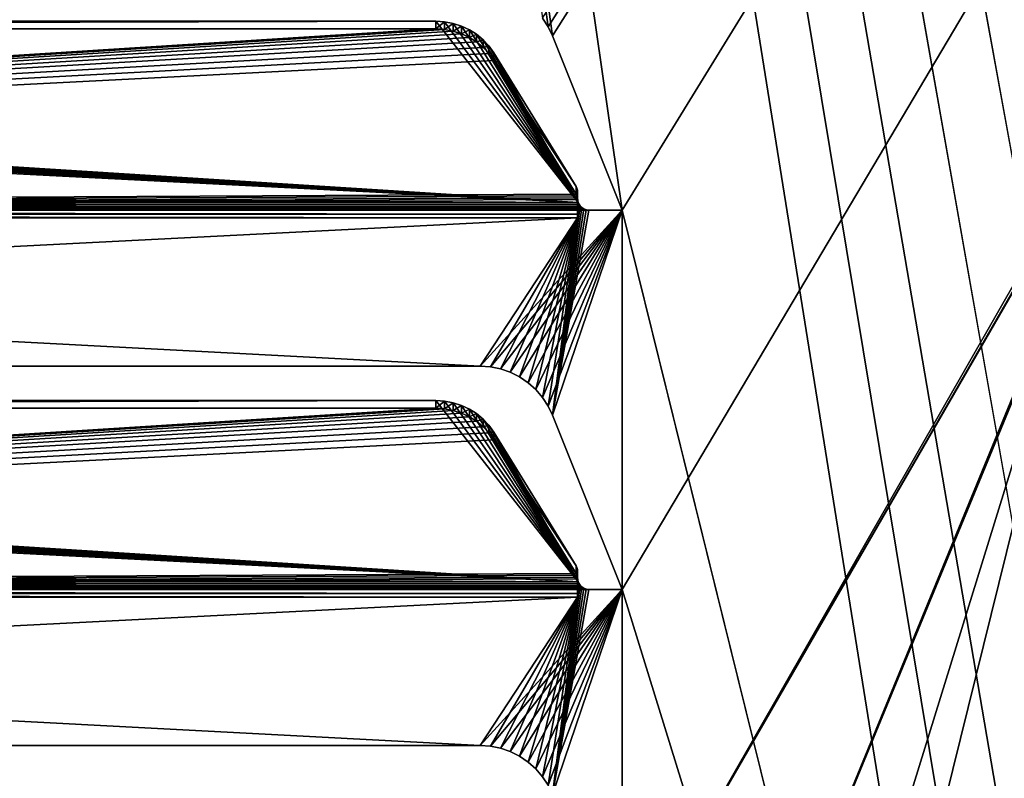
# Model space of a CAD drawing. Extents: x -547 to 547, y 0 to 578.
# Tile 261 of 472: x 43 to 87, y 72 to 106. Entities that reach past the tile are written whole.
import ezdxf

# ---------------------------------------------------------------- set-up
doc = ezdxf.new("R2010")
doc.units = 0
doc.header["$LTSCALE"] = 65.185185
for name, color, linetype in [('3', 7, 'CONTINUOUS'), ('332', 7, 'CONTINUOUS'), ('339', 7, 'CONTINUOUS'), ('476', 7, 'CONTINUOUS'), ('477', 7, 'CONTINUOUS'), ('514', 7, 'CONTINUOUS'), ('515', 7, 'CONTINUOUS'), ('516', 7, 'CONTINUOUS'), ('519', 7, 'CONTINUOUS'), ('521', 7, 'CONTINUOUS'), ('522', 7, 'CONTINUOUS'), ('523', 7, 'CONTINUOUS'), ('524', 7, 'CONTINUOUS'), ('525', 7, 'CONTINUOUS'), ('526', 7, 'CONTINUOUS'), ('553', 7, 'CONTINUOUS'), ('554', 7, 'CONTINUOUS'), ('558', 7, 'CONTINUOUS'), ('560', 7, 'CONTINUOUS'), ('561', 7, 'CONTINUOUS'), ('562', 7, 'CONTINUOUS'), ('563', 7, 'CONTINUOUS'), ('564', 7, 'CONTINUOUS'), ('565', 7, 'CONTINUOUS'), ('627', 7, 'CONTINUOUS'), ('629', 7, 'CONTINUOUS'), ('639', 7, 'CONTINUOUS'), ('641', 7, 'CONTINUOUS'), ('699', 7, 'CONTINUOUS'), ('700', 7, 'CONTINUOUS'), ('711', 7, 'CONTINUOUS'), ('712', 7, 'CONTINUOUS'), ('9', 7, 'CONTINUOUS')]:
    doc.layers.add(name, color=color, linetype=linetype)

msp = doc.modelspace()

# ---------------------------------------------------------------- linework, layer by layer
at = {"layer": '3', "color": 7, "linetype": 'CONTINUOUS'}
for points in [[(528.7, 1.5, -68), (-528.7, 1.5, -68), (528.7, 576.5, -68), (528.7, 1.5, -68)], [(528.7, 576.5, -68), (-528.7, 1.5, -68), (-528.7, 576.5, -68), (528.7, 576.5, -68)]]:
    msp.add_3dface(points, dxfattribs=at)
at = {"layer": '332', "color": 7, "linetype": 'CONTINUOUS'}
for points in [[(90.5, 12, 68), (90.5, 29, 68), (0, 576.5, 68), (90.5, 12, 68)], [(69.5, 97, 68), (90.5, 12, 68), (0, 576.5, 68), (69.5, 97, 68)], [(90.5, 29, 68), (90.5, 46, 68), (0, 576.5, 68), (90.5, 29, 68)], [(90.5, 46, 68), (90.5, 63, 68), (0, 576.5, 68), (90.5, 46, 68)], [(90.5, 63, 68), (90.5, 80, 68), (0, 576.5, 68), (90.5, 63, 68)], [(90.5, 80, 68), (90.5, 97, 68), (0, 576.5, 68), (90.5, 80, 68)], [(225.927, 105.604, 68), (226.18, 105.217, 68), (0, 576.5, 68), (225.927, 105.604, 68)], [(0, 576.5, 68), (226.18, 105.217, 68), (525, 1.5, 68), (0, 576.5, 68)], [(93.82, 105.217, 68), (94.073, 105.604, 68), (0, 576.5, 68), (93.82, 105.217, 68)], [(93.62, 104.8, 68), (93.82, 105.217, 68), (0, 576.5, 68), (93.62, 104.8, 68)], [(90.5, 97, 68), (93.62, 104.8, 68), (0, 576.5, 68), (90.5, 97, 68)], [(66.38, 104.8, 68), (69.5, 97, 68), (0, 576.5, 68), (66.38, 104.8, 68)], [(66.18, 105.217, 68), (66.38, 104.8, 68), (0, 576.5, 68), (66.18, 105.217, 68)], [(65.927, 105.604, 68), (66.18, 105.217, 68), (0, 576.5, 68), (65.927, 105.604, 68)], [(525, 576.5, 68), (0, 576.5, 68), (525, 1.5, 68), (525, 576.5, 68)], [(-63.13, 90, 68), (63.13, 90, 68), (-69.5, 97, 68), (-63.13, 90, 68)], [(63.13, 90, 68), (69.5, 97, 68), (-69.5, 97, 68), (63.13, 90, 68)], [(63.13, 90, 68), (63.592, 89.969, 68), (69.5, 97, 68), (63.13, 90, 68)], [(63.592, 89.969, 68), (64.045, 89.878, 68), (69.5, 97, 68), (63.592, 89.969, 68)], [(64.045, 89.878, 68), (64.483, 89.728, 68), (69.5, 97, 68), (64.045, 89.878, 68)], [(64.483, 89.728, 68), (64.897, 89.522, 68), (69.5, 97, 68), (64.483, 89.728, 68)], [(64.897, 89.522, 68), (65.28, 89.262, 68), (69.5, 97, 68), (64.897, 89.522, 68)], [(65.28, 89.262, 68), (65.625, 88.955, 68), (69.5, 97, 68), (65.28, 89.262, 68)], [(65.625, 88.955, 68), (65.927, 88.604, 68), (69.5, 97, 68), (65.625, 88.955, 68)], [(65.927, 88.604, 68), (66.18, 88.217, 68), (69.5, 97, 68), (65.927, 88.604, 68)], [(66.18, 88.217, 68), (66.38, 87.8, 68), (69.5, 97, 68), (66.18, 88.217, 68)], [(66.38, 87.8, 68), (69.5, 80, 68), (69.5, 97, 68), (66.38, 87.8, 68)], [(69.5, 80, 68), (90.5, 12, 68), (69.5, 97, 68), (69.5, 80, 68)], [(-63.13, 73, 68), (63.13, 73, 68), (-69.5, 80, 68), (-63.13, 73, 68)], [(63.13, 73, 68), (69.5, 80, 68), (-69.5, 80, 68), (63.13, 73, 68)], [(63.13, 73, 68), (63.592, 72.969, 68), (69.5, 80, 68), (63.13, 73, 68)], [(63.592, 72.969, 68), (64.045, 72.878, 68), (69.5, 80, 68), (63.592, 72.969, 68)], [(64.045, 72.878, 68), (64.483, 72.728, 68), (69.5, 80, 68), (64.045, 72.878, 68)], [(64.483, 72.728, 68), (64.897, 72.522, 68), (69.5, 80, 68), (64.483, 72.728, 68)], [(64.897, 72.522, 68), (65.28, 72.262, 68), (69.5, 80, 68), (64.897, 72.522, 68)], [(65.28, 72.262, 68), (65.625, 71.955, 68), (69.5, 80, 68), (65.28, 72.262, 68)], [(65.625, 71.955, 68), (65.927, 71.604, 68), (69.5, 80, 68), (65.625, 71.955, 68)], [(65.927, 71.604, 68), (66.18, 71.217, 68), (69.5, 80, 68), (65.927, 71.604, 68)], [(66.18, 71.217, 68), (66.38, 70.8, 68), (69.5, 80, 68), (66.18, 71.217, 68)], [(66.38, 70.8, 68), (69.5, 63, 68), (69.5, 80, 68), (66.38, 70.8, 68)], [(69.5, 63, 68), (90.5, 12, 68), (69.5, 80, 68), (69.5, 63, 68)]]:
    msp.add_3dface(points, dxfattribs=at)
at = {"layer": '339', "color": 3, "linetype": 'CONTINUOUS'}
for points in [[(-94.073, 105.604, 67), (349, 551.5, 67), (-93.82, 105.217, 67), (-94.073, 105.604, 67)], [(-93.82, 105.217, 67), (349, 551.5, 67), (-93.62, 104.8, 67), (-93.82, 105.217, 67)], [(-93.62, 104.8, 67), (349, 551.5, 67), (-90.5, 97, 67), (-93.62, 104.8, 67)], [(-90.5, 80, 67), (349, 551.5, 67), (-65.625, 105.955, 67), (-90.5, 80, 67)], [(349, 551.5, 67), (-90.5, 80, 67), (-90.5, 97, 67), (349, 551.5, 67)], [(65.927, 105.604, 67), (349, 551.5, 67), (66.18, 105.217, 67), (65.927, 105.604, 67)], [(66.18, 105.217, 67), (349, 551.5, 67), (66.38, 104.8, 67), (66.18, 105.217, 67)], [(66.38, 104.8, 67), (349, 551.5, 67), (69.5, 97, 67), (66.38, 104.8, 67)], [(349, 551.5, 67), (69.5, 63, 67), (69.5, 80, 67), (349, 551.5, 67)], [(69.5, 63, 67), (349, 551.5, 67), (93.82, 105.217, 67), (69.5, 63, 67)], [(349, 551.5, 67), (69.5, 80, 67), (69.5, 97, 67), (349, 551.5, 67)], [(93.62, 104.8, 67), (69.5, 63, 67), (93.82, 105.217, 67), (93.62, 104.8, 67)], [(69.5, 46, 67), (69.5, 63, 67), (93.62, 104.8, 67), (69.5, 46, 67)], [(90.5, 97, 67), (69.5, 46, 67), (93.62, 104.8, 67), (90.5, 97, 67)], [(67.5, 97.5, 67), (67.513, 97.389, 67), (67.5, 96.647, 67), (67.5, 97.5, 67)], [(67.688, 97.109, 67), (66.38, 87.8, 67), (67.609, 97.188, 67), (67.688, 97.109, 67)], [(67.609, 97.188, 67), (66.38, 87.8, 67), (67.5, 96.647, 67), (67.609, 97.188, 67)], [(67.783, 97.05, 67), (66.38, 87.8, 67), (67.688, 97.109, 67), (67.783, 97.05, 67)], [(67.889, 97.013, 67), (66.38, 87.8, 67), (67.783, 97.05, 67), (67.889, 97.013, 67)], [(67.513, 97.389, 67), (67.55, 97.283, 67), (67.5, 96.647, 67), (67.513, 97.389, 67)], [(67.55, 97.283, 67), (67.609, 97.188, 67), (67.5, 96.647, 67), (67.55, 97.283, 67)], [(-63.13, 90, 67), (-67.5, 96.647, 67), (67.5, 96.647, 67), (-63.13, 90, 67)], [(63.13, 90, 67), (-63.13, 90, 67), (67.5, 96.647, 67), (63.13, 90, 67)], [(63.592, 89.969, 67), (63.13, 90, 67), (67.5, 96.647, 67), (63.592, 89.969, 67)], [(64.045, 89.878, 67), (63.592, 89.969, 67), (67.5, 96.647, 67), (64.045, 89.878, 67)], [(64.483, 89.728, 67), (64.045, 89.878, 67), (67.5, 96.647, 67), (64.483, 89.728, 67)], [(64.897, 89.522, 67), (64.483, 89.728, 67), (67.5, 96.647, 67), (64.897, 89.522, 67)], [(65.28, 89.262, 67), (64.897, 89.522, 67), (67.5, 96.647, 67), (65.28, 89.262, 67)], [(65.625, 88.955, 67), (65.28, 89.262, 67), (67.5, 96.647, 67), (65.625, 88.955, 67)], [(65.927, 88.604, 67), (65.625, 88.955, 67), (67.5, 96.647, 67), (65.927, 88.604, 67)], [(66.18, 88.217, 67), (65.927, 88.604, 67), (67.5, 96.647, 67), (66.18, 88.217, 67)], [(66.38, 87.8, 67), (66.18, 88.217, 67), (67.5, 96.647, 67), (66.38, 87.8, 67)], [(68, 97, 67), (66.38, 87.8, 67), (67.889, 97.013, 67), (68, 97, 67)], [(69.5, 80, 67), (66.38, 87.8, 67), (69.5, 97, 67), (69.5, 80, 67)], [(69.5, 97, 67), (66.38, 87.8, 67), (68, 97, 67), (69.5, 97, 67)], [(69.5, 12, 67), (69.5, 29, 67), (90.5, 97, 67), (69.5, 12, 67)], [(90.5, 80, 67), (69.5, 12, 67), (90.5, 97, 67), (90.5, 80, 67)], [(69.5, 29, 67), (69.5, 46, 67), (90.5, 97, 67), (69.5, 29, 67)], [(67.5, 80.5, 67), (67.513, 80.389, 67), (67.5, 79.647, 67), (67.5, 80.5, 67)], [(67.513, 80.389, 67), (67.55, 80.283, 67), (67.5, 79.647, 67), (67.513, 80.389, 67)], [(67.55, 80.283, 67), (67.609, 80.188, 67), (67.5, 79.647, 67), (67.55, 80.283, 67)], [(67.688, 80.109, 67), (66.38, 70.8, 67), (67.609, 80.188, 67), (67.688, 80.109, 67)], [(67.609, 80.188, 67), (66.38, 70.8, 67), (67.5, 79.647, 67), (67.609, 80.188, 67)], [(67.783, 80.05, 67), (66.38, 70.8, 67), (67.688, 80.109, 67), (67.783, 80.05, 67)], [(67.889, 80.013, 67), (66.38, 70.8, 67), (67.783, 80.05, 67), (67.889, 80.013, 67)], [(68, 80, 67), (66.38, 70.8, 67), (67.889, 80.013, 67), (68, 80, 67)], [(69.5, 63, 67), (66.38, 70.8, 67), (69.5, 80, 67), (69.5, 63, 67)], [(69.5, 80, 67), (66.38, 70.8, 67), (68, 80, 67), (69.5, 80, 67)], [(90.5, 63, 67), (69.5, 12, 67), (90.5, 80, 67), (90.5, 63, 67)], [(-63.13, 73, 67), (-67.5, 79.647, 67), (67.5, 79.647, 67), (-63.13, 73, 67)], [(63.13, 73, 67), (-63.13, 73, 67), (67.5, 79.647, 67), (63.13, 73, 67)], [(63.592, 72.969, 67), (63.13, 73, 67), (67.5, 79.647, 67), (63.592, 72.969, 67)], [(64.045, 72.878, 67), (63.592, 72.969, 67), (67.5, 79.647, 67), (64.045, 72.878, 67)], [(64.483, 72.728, 67), (64.045, 72.878, 67), (67.5, 79.647, 67), (64.483, 72.728, 67)], [(64.897, 72.522, 67), (64.483, 72.728, 67), (67.5, 79.647, 67), (64.897, 72.522, 67)], [(65.28, 72.262, 67), (64.897, 72.522, 67), (67.5, 79.647, 67), (65.28, 72.262, 67)], [(65.625, 71.955, 67), (65.28, 72.262, 67), (67.5, 79.647, 67), (65.625, 71.955, 67)], [(65.927, 71.604, 67), (65.625, 71.955, 67), (67.5, 79.647, 67), (65.927, 71.604, 67)], [(66.18, 71.217, 67), (65.927, 71.604, 67), (67.5, 79.647, 67), (66.18, 71.217, 67)], [(66.38, 70.8, 67), (66.18, 71.217, 67), (67.5, 79.647, 67), (66.38, 70.8, 67)]]:
    msp.add_3dface(points, dxfattribs=at)
at = {"layer": '476', "color": 7, "linetype": 'CONTINUOUS'}
for points in [[(63.592, 72.969, 68), (63.13, 73, 68), (63.592, 72.969, 67), (63.592, 72.969, 68)], [(63.592, 72.969, 67), (63.13, 73, 68), (63.13, 73, 67.5), (63.592, 72.969, 67)], [(63.13, 73, 67), (63.592, 72.969, 67), (63.13, 73, 67.5), (63.13, 73, 67)], [(64.045, 72.878, 68), (63.592, 72.969, 68), (64.045, 72.878, 67), (64.045, 72.878, 68)], [(63.592, 72.969, 68), (63.592, 72.969, 67), (64.045, 72.878, 67), (63.592, 72.969, 68)], [(64.483, 72.728, 68), (64.045, 72.878, 68), (64.483, 72.728, 67), (64.483, 72.728, 68)], [(64.045, 72.878, 68), (64.045, 72.878, 67), (64.483, 72.728, 67), (64.045, 72.878, 68)], [(64.897, 72.522, 68), (64.483, 72.728, 68), (64.897, 72.522, 67), (64.897, 72.522, 68)], [(64.483, 72.728, 68), (64.483, 72.728, 67), (64.897, 72.522, 67), (64.483, 72.728, 68)], [(65.28, 72.262, 68), (64.897, 72.522, 68), (65.28, 72.262, 67), (65.28, 72.262, 68)], [(64.897, 72.522, 68), (64.897, 72.522, 67), (65.28, 72.262, 67), (64.897, 72.522, 68)], [(65.625, 71.955, 68), (65.28, 72.262, 68), (65.625, 71.955, 67), (65.625, 71.955, 68)], [(65.28, 72.262, 68), (65.28, 72.262, 67), (65.625, 71.955, 67), (65.28, 72.262, 68)], [(65.927, 71.604, 68), (65.625, 71.955, 68), (65.927, 71.604, 67), (65.927, 71.604, 68)], [(65.625, 71.955, 68), (65.625, 71.955, 67), (65.927, 71.604, 67), (65.625, 71.955, 68)], [(66.18, 71.217, 68), (65.927, 71.604, 68), (66.18, 71.217, 67), (66.18, 71.217, 68)], [(65.927, 71.604, 68), (65.927, 71.604, 67), (66.18, 71.217, 67), (65.927, 71.604, 68)]]:
    msp.add_3dface(points, dxfattribs=at)
at = {"layer": '477', "color": 7, "linetype": 'CONTINUOUS'}
for points in [[(63.13, 73, 68), (-63.13, 73, 68), (63.13, 73, 67.5), (63.13, 73, 68)], [(-63.13, 73, 68), (63.13, 73, 67), (63.13, 73, 67.5), (-63.13, 73, 68)], [(63.13, 73, 67), (-63.13, 73, 68), (-63.13, 73, 67.5), (63.13, 73, 67)], [(-63.13, 73, 67), (63.13, 73, 67), (-63.13, 73, 67.5), (-63.13, 73, 67)]]:
    msp.add_3dface(points, dxfattribs=at)
at = {"layer": '514', "color": 7, "linetype": 'CONTINUOUS'}
for points in [[(69.5, 80, 68), (66.38, 87.8, 68), (69.5, 80, 67), (69.5, 80, 68)], [(69.5, 80, 67), (66.38, 87.8, 68), (66.38, 87.8, 67.5), (69.5, 80, 67)], [(66.38, 87.8, 67), (69.5, 80, 67), (66.38, 87.8, 67.5), (66.38, 87.8, 67)]]:
    msp.add_3dface(points, dxfattribs=at)
at = {"layer": '515', "color": 7, "linetype": 'CONTINUOUS'}
for points in [[(63.592, 89.969, 68), (63.13, 90, 68), (63.592, 89.969, 67), (63.592, 89.969, 68)], [(63.592, 89.969, 67), (63.13, 90, 68), (63.13, 90, 67.5), (63.592, 89.969, 67)], [(63.13, 90, 67), (63.592, 89.969, 67), (63.13, 90, 67.5), (63.13, 90, 67)], [(64.045, 89.878, 68), (63.592, 89.969, 68), (64.045, 89.878, 67), (64.045, 89.878, 68)], [(63.592, 89.969, 68), (63.592, 89.969, 67), (64.045, 89.878, 67), (63.592, 89.969, 68)], [(64.483, 89.728, 68), (64.045, 89.878, 68), (64.483, 89.728, 67), (64.483, 89.728, 68)], [(64.045, 89.878, 68), (64.045, 89.878, 67), (64.483, 89.728, 67), (64.045, 89.878, 68)], [(64.897, 89.522, 68), (64.483, 89.728, 68), (64.897, 89.522, 67), (64.897, 89.522, 68)], [(64.483, 89.728, 68), (64.483, 89.728, 67), (64.897, 89.522, 67), (64.483, 89.728, 68)], [(65.28, 89.262, 68), (64.897, 89.522, 68), (65.28, 89.262, 67), (65.28, 89.262, 68)], [(64.897, 89.522, 68), (64.897, 89.522, 67), (65.28, 89.262, 67), (64.897, 89.522, 68)], [(65.625, 88.955, 68), (65.28, 89.262, 68), (65.625, 88.955, 67), (65.625, 88.955, 68)], [(65.28, 89.262, 68), (65.28, 89.262, 67), (65.625, 88.955, 67), (65.28, 89.262, 68)], [(65.927, 88.604, 68), (65.625, 88.955, 68), (65.927, 88.604, 67), (65.927, 88.604, 68)], [(65.625, 88.955, 68), (65.625, 88.955, 67), (65.927, 88.604, 67), (65.625, 88.955, 68)], [(66.18, 88.217, 68), (65.927, 88.604, 68), (66.18, 88.217, 67), (66.18, 88.217, 68)], [(65.927, 88.604, 68), (65.927, 88.604, 67), (66.18, 88.217, 67), (65.927, 88.604, 68)], [(66.38, 87.8, 68), (66.18, 88.217, 68), (66.38, 87.8, 67.5), (66.38, 87.8, 68)], [(66.18, 88.217, 68), (66.18, 88.217, 67), (66.38, 87.8, 67), (66.18, 88.217, 68)], [(66.18, 88.217, 68), (66.38, 87.8, 67), (66.38, 87.8, 67.5), (66.18, 88.217, 68)]]:
    msp.add_3dface(points, dxfattribs=at)
at = {"layer": '516', "color": 7, "linetype": 'CONTINUOUS'}
for points in [[(63.13, 90, 68), (-63.13, 90, 68), (63.13, 90, 67.5), (63.13, 90, 68)], [(-63.13, 90, 68), (63.13, 90, 67), (63.13, 90, 67.5), (-63.13, 90, 68)], [(63.13, 90, 67), (-63.13, 90, 68), (-63.13, 90, 67.5), (63.13, 90, 67)], [(-63.13, 90, 67), (63.13, 90, 67), (-63.13, 90, 67.5), (-63.13, 90, 67)]]:
    msp.add_3dface(points, dxfattribs=at)
at = {"layer": '519', "color": 7, "linetype": 'CONTINUOUS'}
for points in [[(-69.5, 80, 68), (69.5, 80, 68), (-68, 80, 67.969), (-69.5, 80, 68)], [(69.5, 80, 68), (68, 80, 67.969), (-68, 80, 67.969), (69.5, 80, 68)], [(69.5, 80, 68), (69.5, 80, 67), (68, 80, 67), (69.5, 80, 68)], [(69.5, 80, 68), (68, 80, 67), (68, 80, 67.969), (69.5, 80, 68)]]:
    msp.add_3dface(points, dxfattribs=at)
at = {"layer": '521', "color": 7, "linetype": 'CONTINUOUS'}
for points in [[(67.5, 80.5, 67), (67.5, 80.472, 66.764), (67.5, 80.814, 67.704), (67.5, 80.5, 67)], [(67.5, 80.5, 67.818), (67.5, 80.5, 67), (67.5, 80.814, 67.704), (67.5, 80.5, 67.818)], [(67.5, 80.5, 67), (67.5, 79.647, 67), (67.5, 79.821, 66.985), (67.5, 80.5, 67)], [(67.5, 80.472, 66.764), (67.5, 80.5, 67), (67.5, 79.989, 66.94), (67.5, 80.472, 66.764)], [(67.5, 79.989, 66.94), (67.5, 80.5, 67), (67.5, 79.821, 66.985), (67.5, 79.989, 66.94)]]:
    msp.add_3dface(points, dxfattribs=at)
at = {"layer": '522', "color": 7, "linetype": 'CONTINUOUS'}
for points in [[(-62.649, 88.08, 65.059), (67.529, 80.331, 67.879), (-62.297, 88.243, 65), (-62.649, 88.08, 65.059)], [(-62.297, 88.243, 65), (67.529, 80.331, 67.879), (-61.926, 88.361, 64.957), (-62.297, 88.243, 65)], [(-61.926, 88.361, 64.957), (67.529, 80.331, 67.879), (-61.541, 88.433, 64.931), (-61.926, 88.361, 64.957)], [(-61.541, 88.433, 64.931), (67.529, 80.331, 67.879), (-61.149, 88.457, 64.922), (-61.541, 88.433, 64.931)], [(-61.149, 88.457, 64.922), (67.529, 80.331, 67.879), (61.149, 88.457, 64.922), (-61.149, 88.457, 64.922)], [(61.149, 88.457, 64.922), (67.529, 80.331, 67.879), (61.541, 88.433, 64.931), (61.149, 88.457, 64.922)], [(61.541, 88.433, 64.931), (67.529, 80.331, 67.879), (61.926, 88.361, 64.957), (61.541, 88.433, 64.931)], [(61.926, 88.361, 64.957), (67.529, 80.331, 67.879), (62.297, 88.243, 65), (61.926, 88.361, 64.957)], [(62.297, 88.243, 65), (67.529, 80.331, 67.879), (62.649, 88.08, 65.059), (62.297, 88.243, 65)], [(-63.27, 87.632, 65.222), (67.529, 80.331, 67.879), (-62.975, 87.875, 65.134), (-63.27, 87.632, 65.222)], [(-62.975, 87.875, 65.134), (67.529, 80.331, 67.879), (-62.649, 88.08, 65.059), (-62.975, 87.875, 65.134)], [(62.649, 88.08, 65.059), (67.529, 80.331, 67.879), (62.975, 87.875, 65.134), (62.649, 88.08, 65.059)], [(62.975, 87.875, 65.134), (67.529, 80.331, 67.879), (63.27, 87.632, 65.222), (62.975, 87.875, 65.134)], [(-63.747, 87.048, 65.435), (67.529, 80.331, 67.879), (-63.529, 87.354, 65.323), (-63.747, 87.048, 65.435)], [(-63.529, 87.354, 65.323), (67.529, 80.331, 67.879), (-63.27, 87.632, 65.222), (-63.529, 87.354, 65.323)], [(63.27, 87.632, 65.222), (67.529, 80.331, 67.879), (63.529, 87.354, 65.323), (63.27, 87.632, 65.222)], [(67.529, 80.331, 67.879), (63.747, 87.048, 65.435), (63.529, 87.354, 65.323), (67.529, 80.331, 67.879)], [(-67.433, 81.049, 67.618), (67.529, 80.331, 67.879), (-63.747, 87.048, 65.435), (-67.433, 81.049, 67.618)], [(67.433, 81.049, 67.618), (63.747, 87.048, 65.435), (67.507, 80.414, 67.849), (67.433, 81.049, 67.618)], [(67.507, 80.414, 67.849), (63.747, 87.048, 65.435), (67.529, 80.331, 67.879), (67.507, 80.414, 67.849)], [(-67.5, 80.814, 67.704), (67.529, 80.331, 67.879), (-67.492, 80.895, 67.674), (-67.5, 80.814, 67.704)], [(-67.5, 80.814, 67.704), (-67.5, 80.5, 67.818), (67.529, 80.331, 67.879), (-67.5, 80.814, 67.704)], [(-67.492, 80.895, 67.674), (67.529, 80.331, 67.879), (-67.47, 80.974, 67.645), (-67.492, 80.895, 67.674)], [(-67.47, 80.974, 67.645), (67.529, 80.331, 67.879), (-67.433, 81.049, 67.618), (-67.47, 80.974, 67.645)], [(67.433, 81.049, 67.618), (67.5, 80.5, 67.818), (67.47, 80.974, 67.645), (67.433, 81.049, 67.618)], [(67.5, 80.5, 67.818), (67.433, 81.049, 67.618), (67.507, 80.414, 67.849), (67.5, 80.5, 67.818)], [(67.47, 80.974, 67.645), (67.5, 80.5, 67.818), (67.492, 80.895, 67.674), (67.47, 80.974, 67.645)], [(67.5, 80.5, 67.818), (67.5, 80.814, 67.704), (67.492, 80.895, 67.674), (67.5, 80.5, 67.818)], [(-67.529, 80.331, 67.879), (67.529, 80.331, 67.879), (-67.507, 80.414, 67.849), (-67.529, 80.331, 67.879)], [(67.529, 80.331, 67.879), (-67.5, 80.5, 67.818), (-67.507, 80.414, 67.849), (67.529, 80.331, 67.879)]]:
    msp.add_3dface(points, dxfattribs=at)
at = {"layer": '523', "color": 7, "linetype": 'CONTINUOUS'}
for points in [[(67.529, 80.331, 67.879), (-67.529, 80.331, 67.879), (-67.572, 80.241, 67.91), (67.529, 80.331, 67.879)], [(67.529, 80.331, 67.879), (-67.572, 80.241, 67.91), (67.572, 80.241, 67.91), (67.529, 80.331, 67.879)], [(-68, 80, 67.969), (68, 80, 67.969), (67.899, 80.01, 67.967), (-68, 80, 67.969)], [(-67.899, 80.01, 67.967), (-68, 80, 67.969), (67.899, 80.01, 67.967), (-67.899, 80.01, 67.967)], [(-67.803, 80.041, 67.961), (-67.899, 80.01, 67.967), (67.803, 80.041, 67.961), (-67.803, 80.041, 67.961)], [(67.803, 80.041, 67.961), (-67.899, 80.01, 67.967), (67.899, 80.01, 67.967), (67.803, 80.041, 67.961)], [(-67.713, 80.09, 67.95), (-67.803, 80.041, 67.961), (67.713, 80.09, 67.95), (-67.713, 80.09, 67.95)], [(67.713, 80.09, 67.95), (-67.803, 80.041, 67.961), (67.803, 80.041, 67.961), (67.713, 80.09, 67.95)], [(-67.635, 80.158, 67.934), (-67.713, 80.09, 67.95), (67.635, 80.158, 67.934), (-67.635, 80.158, 67.934)], [(67.635, 80.158, 67.934), (-67.713, 80.09, 67.95), (67.713, 80.09, 67.95), (67.635, 80.158, 67.934)], [(-67.572, 80.241, 67.91), (-67.635, 80.158, 67.934), (67.572, 80.241, 67.91), (-67.572, 80.241, 67.91)], [(67.572, 80.241, 67.91), (-67.635, 80.158, 67.934), (67.635, 80.158, 67.934), (67.572, 80.241, 67.91)]]:
    msp.add_3dface(points, dxfattribs=at)
at = {"layer": '524', "color": 7, "linetype": 'CONTINUOUS'}
for points in [[(-67.5, 79.821, 66.985), (-67.5, 79.989, 66.94), (67.5, 79.821, 66.985), (-67.5, 79.821, 66.985)], [(-67.5, 79.989, 66.94), (67.5, 79.989, 66.94), (67.5, 79.821, 66.985), (-67.5, 79.989, 66.94)], [(67.5, 79.647, 67), (-67.5, 79.647, 67), (-67.5, 79.821, 66.985), (67.5, 79.647, 67)], [(67.5, 79.647, 67), (-67.5, 79.821, 66.985), (67.5, 79.821, 66.985), (67.5, 79.647, 67)]]:
    msp.add_3dface(points, dxfattribs=at)
at = {"layer": '525', "color": 7, "linetype": 'CONTINUOUS'}
for points in [[(61.149, 88.115, 63.982), (-67.5, 79.989, 66.94), (-61.149, 88.115, 63.982), (61.149, 88.115, 63.982)], [(-67.5, 79.989, 66.94), (61.149, 88.115, 63.982), (61.541, 88.091, 63.991), (-67.5, 79.989, 66.94)], [(61.926, 88.019, 64.017), (-67.5, 79.989, 66.94), (61.541, 88.091, 63.991), (61.926, 88.019, 64.017)], [(62.297, 87.901, 64.06), (-67.5, 79.989, 66.94), (61.926, 88.019, 64.017), (62.297, 87.901, 64.06)], [(62.649, 87.738, 64.12), (-67.5, 79.989, 66.94), (62.297, 87.901, 64.06), (62.649, 87.738, 64.12)], [(62.975, 87.533, 64.194), (-67.5, 79.989, 66.94), (62.649, 87.738, 64.12), (62.975, 87.533, 64.194)], [(63.27, 87.29, 64.283), (-67.5, 79.989, 66.94), (62.975, 87.533, 64.194), (63.27, 87.29, 64.283)], [(63.529, 87.012, 64.384), (-67.5, 79.989, 66.94), (63.27, 87.29, 64.283), (63.529, 87.012, 64.384)], [(63.747, 86.706, 64.495), (-67.5, 79.989, 66.94), (63.529, 87.012, 64.384), (63.747, 86.706, 64.495)], [(67.433, 80.707, 66.679), (-67.5, 79.989, 66.94), (63.747, 86.706, 64.495), (67.433, 80.707, 66.679)], [(67.47, 80.632, 66.706), (-67.5, 79.989, 66.94), (67.433, 80.707, 66.679), (67.47, 80.632, 66.706)], [(67.492, 80.553, 66.734), (-67.5, 79.989, 66.94), (67.47, 80.632, 66.706), (67.492, 80.553, 66.734)], [(67.5, 80.472, 66.764), (-67.5, 79.989, 66.94), (67.492, 80.553, 66.734), (67.5, 80.472, 66.764)], [(-67.5, 79.989, 66.94), (67.5, 80.472, 66.764), (67.5, 79.989, 66.94), (-67.5, 79.989, 66.94)]]:
    msp.add_3dface(points, dxfattribs=at)
at = {"layer": '526', "color": 7, "linetype": 'CONTINUOUS'}
for points in [[(-61.149, 88.457, 64.922), (61.149, 88.457, 64.922), (-61.149, 88.115, 63.982), (-61.149, 88.457, 64.922)], [(61.149, 88.457, 64.922), (61.149, 88.115, 63.982), (-61.149, 88.115, 63.982), (61.149, 88.457, 64.922)]]:
    msp.add_3dface(points, dxfattribs=at)
at = {"layer": '553', "color": 7, "linetype": 'CONTINUOUS'}
for points in [[(69.5, 97, 68), (66.38, 104.8, 68), (69.5, 97, 67), (69.5, 97, 68)], [(69.5, 97, 67), (66.38, 104.8, 68), (66.38, 104.8, 67.5), (69.5, 97, 67)], [(66.38, 104.8, 67), (69.5, 97, 67), (66.38, 104.8, 67.5), (66.38, 104.8, 67)]]:
    msp.add_3dface(points, dxfattribs=at)
at = {"layer": '554', "color": 7, "linetype": 'CONTINUOUS'}
for points in [[(66.18, 105.217, 68), (65.927, 105.604, 68), (66.18, 105.217, 67), (66.18, 105.217, 68)], [(65.927, 105.604, 68), (65.927, 105.604, 67), (66.18, 105.217, 67), (65.927, 105.604, 68)], [(66.38, 104.8, 68), (66.18, 105.217, 68), (66.38, 104.8, 67.5), (66.38, 104.8, 68)], [(66.18, 105.217, 68), (66.18, 105.217, 67), (66.38, 104.8, 67), (66.18, 105.217, 68)], [(66.18, 105.217, 68), (66.38, 104.8, 67), (66.38, 104.8, 67.5), (66.18, 105.217, 68)]]:
    msp.add_3dface(points, dxfattribs=at)
at = {"layer": '558', "color": 7, "linetype": 'CONTINUOUS'}
for points in [[(-69.5, 97, 68), (69.5, 97, 68), (-68, 97, 67.969), (-69.5, 97, 68)], [(69.5, 97, 68), (68, 97, 67.969), (-68, 97, 67.969), (69.5, 97, 68)], [(69.5, 97, 68), (69.5, 97, 67), (68, 97, 67), (69.5, 97, 68)], [(69.5, 97, 68), (68, 97, 67), (68, 97, 67.969), (69.5, 97, 68)]]:
    msp.add_3dface(points, dxfattribs=at)
at = {"layer": '560', "color": 7, "linetype": 'CONTINUOUS'}
for points in [[(67.5, 97.5, 67), (67.5, 97.472, 66.764), (67.5, 97.814, 67.704), (67.5, 97.5, 67)], [(67.5, 97.5, 67.818), (67.5, 97.5, 67), (67.5, 97.814, 67.704), (67.5, 97.5, 67.818)], [(67.5, 97.5, 67), (67.5, 96.647, 67), (67.5, 96.821, 66.985), (67.5, 97.5, 67)], [(67.5, 97.472, 66.764), (67.5, 97.5, 67), (67.5, 96.989, 66.94), (67.5, 97.472, 66.764)], [(67.5, 96.989, 66.94), (67.5, 97.5, 67), (67.5, 96.821, 66.985), (67.5, 96.989, 66.94)]]:
    msp.add_3dface(points, dxfattribs=at)
at = {"layer": '561', "color": 7, "linetype": 'CONTINUOUS'}
for points in [[(-61.926, 105.361, 64.957), (67.529, 97.331, 67.879), (-61.541, 105.433, 64.931), (-61.926, 105.361, 64.957)], [(-61.541, 105.433, 64.931), (67.529, 97.331, 67.879), (-61.149, 105.457, 64.922), (-61.541, 105.433, 64.931)], [(-61.149, 105.457, 64.922), (67.529, 97.331, 67.879), (61.149, 105.457, 64.922), (-61.149, 105.457, 64.922)], [(61.149, 105.457, 64.922), (67.529, 97.331, 67.879), (61.541, 105.433, 64.931), (61.149, 105.457, 64.922)], [(61.541, 105.433, 64.931), (67.529, 97.331, 67.879), (61.926, 105.361, 64.957), (61.541, 105.433, 64.931)], [(-62.975, 104.875, 65.134), (67.529, 97.331, 67.879), (-62.649, 105.08, 65.059), (-62.975, 104.875, 65.134)], [(-62.649, 105.08, 65.059), (67.529, 97.331, 67.879), (-62.297, 105.243, 65), (-62.649, 105.08, 65.059)], [(-62.297, 105.243, 65), (67.529, 97.331, 67.879), (-61.926, 105.361, 64.957), (-62.297, 105.243, 65)], [(61.926, 105.361, 64.957), (67.529, 97.331, 67.879), (62.297, 105.243, 65), (61.926, 105.361, 64.957)], [(62.297, 105.243, 65), (67.529, 97.331, 67.879), (62.649, 105.08, 65.059), (62.297, 105.243, 65)], [(62.649, 105.08, 65.059), (67.529, 97.331, 67.879), (62.975, 104.875, 65.134), (62.649, 105.08, 65.059)], [(-63.529, 104.354, 65.323), (67.529, 97.331, 67.879), (-63.27, 104.632, 65.222), (-63.529, 104.354, 65.323)], [(-63.27, 104.632, 65.222), (67.529, 97.331, 67.879), (-62.975, 104.875, 65.134), (-63.27, 104.632, 65.222)], [(62.975, 104.875, 65.134), (67.529, 97.331, 67.879), (63.27, 104.632, 65.222), (62.975, 104.875, 65.134)], [(63.27, 104.632, 65.222), (67.529, 97.331, 67.879), (63.529, 104.354, 65.323), (63.27, 104.632, 65.222)], [(-63.747, 104.048, 65.435), (67.529, 97.331, 67.879), (-63.529, 104.354, 65.323), (-63.747, 104.048, 65.435)], [(67.529, 97.331, 67.879), (63.747, 104.048, 65.435), (63.529, 104.354, 65.323), (67.529, 97.331, 67.879)], [(-67.433, 98.049, 67.618), (67.529, 97.331, 67.879), (-63.747, 104.048, 65.435), (-67.433, 98.049, 67.618)], [(67.433, 98.049, 67.618), (63.747, 104.048, 65.435), (67.507, 97.414, 67.849), (67.433, 98.049, 67.618)], [(67.507, 97.414, 67.849), (63.747, 104.048, 65.435), (67.529, 97.331, 67.879), (67.507, 97.414, 67.849)], [(-67.492, 97.895, 67.674), (67.529, 97.331, 67.879), (-67.47, 97.974, 67.645), (-67.492, 97.895, 67.674)], [(-67.47, 97.974, 67.645), (67.529, 97.331, 67.879), (-67.433, 98.049, 67.618), (-67.47, 97.974, 67.645)], [(67.433, 98.049, 67.618), (67.5, 97.5, 67.818), (67.47, 97.974, 67.645), (67.433, 98.049, 67.618)], [(67.5, 97.5, 67.818), (67.433, 98.049, 67.618), (67.507, 97.414, 67.849), (67.5, 97.5, 67.818)], [(67.47, 97.974, 67.645), (67.5, 97.5, 67.818), (67.492, 97.895, 67.674), (67.47, 97.974, 67.645)], [(67.529, 97.331, 67.879), (-67.5, 97.5, 67.818), (-67.507, 97.414, 67.849), (67.529, 97.331, 67.879)], [(-67.5, 97.814, 67.704), (67.529, 97.331, 67.879), (-67.492, 97.895, 67.674), (-67.5, 97.814, 67.704)], [(-67.5, 97.814, 67.704), (-67.5, 97.5, 67.818), (67.529, 97.331, 67.879), (-67.5, 97.814, 67.704)], [(67.5, 97.5, 67.818), (67.5, 97.814, 67.704), (67.492, 97.895, 67.674), (67.5, 97.5, 67.818)], [(-67.529, 97.331, 67.879), (67.529, 97.331, 67.879), (-67.507, 97.414, 67.849), (-67.529, 97.331, 67.879)]]:
    msp.add_3dface(points, dxfattribs=at)
at = {"layer": '562', "color": 7, "linetype": 'CONTINUOUS'}
for points in [[(-67.803, 97.041, 67.961), (-67.899, 97.01, 67.967), (67.803, 97.041, 67.961), (-67.803, 97.041, 67.961)], [(67.803, 97.041, 67.961), (-67.899, 97.01, 67.967), (67.899, 97.01, 67.967), (67.803, 97.041, 67.961)], [(-67.713, 97.09, 67.95), (-67.803, 97.041, 67.961), (67.713, 97.09, 67.95), (-67.713, 97.09, 67.95)], [(67.713, 97.09, 67.95), (-67.803, 97.041, 67.961), (67.803, 97.041, 67.961), (67.713, 97.09, 67.95)], [(-67.635, 97.158, 67.934), (-67.713, 97.09, 67.95), (67.635, 97.158, 67.934), (-67.635, 97.158, 67.934)], [(67.635, 97.158, 67.934), (-67.713, 97.09, 67.95), (67.713, 97.09, 67.95), (67.635, 97.158, 67.934)], [(-67.572, 97.241, 67.91), (-67.635, 97.158, 67.934), (67.572, 97.241, 67.91), (-67.572, 97.241, 67.91)], [(67.572, 97.241, 67.91), (-67.635, 97.158, 67.934), (67.635, 97.158, 67.934), (67.572, 97.241, 67.91)], [(67.529, 97.331, 67.879), (-67.529, 97.331, 67.879), (-67.572, 97.241, 67.91), (67.529, 97.331, 67.879)], [(67.529, 97.331, 67.879), (-67.572, 97.241, 67.91), (67.572, 97.241, 67.91), (67.529, 97.331, 67.879)], [(-68, 97, 67.969), (68, 97, 67.969), (67.899, 97.01, 67.967), (-68, 97, 67.969)], [(-67.899, 97.01, 67.967), (-68, 97, 67.969), (67.899, 97.01, 67.967), (-67.899, 97.01, 67.967)]]:
    msp.add_3dface(points, dxfattribs=at)
at = {"layer": '563', "color": 7, "linetype": 'CONTINUOUS'}
for points in [[(-67.5, 96.821, 66.985), (-67.5, 96.989, 66.94), (67.5, 96.821, 66.985), (-67.5, 96.821, 66.985)], [(-67.5, 96.989, 66.94), (67.5, 96.989, 66.94), (67.5, 96.821, 66.985), (-67.5, 96.989, 66.94)], [(67.5, 96.647, 67), (-67.5, 96.647, 67), (-67.5, 96.821, 66.985), (67.5, 96.647, 67)], [(67.5, 96.647, 67), (-67.5, 96.821, 66.985), (67.5, 96.821, 66.985), (67.5, 96.647, 67)]]:
    msp.add_3dface(points, dxfattribs=at)
at = {"layer": '564', "color": 7, "linetype": 'CONTINUOUS'}
for points in [[(61.149, 105.115, 63.982), (-67.5, 96.989, 66.94), (-61.149, 105.115, 63.982), (61.149, 105.115, 63.982)], [(-67.5, 96.989, 66.94), (61.149, 105.115, 63.982), (61.541, 105.091, 63.991), (-67.5, 96.989, 66.94)], [(61.926, 105.019, 64.017), (-67.5, 96.989, 66.94), (61.541, 105.091, 63.991), (61.926, 105.019, 64.017)], [(62.297, 104.901, 64.06), (-67.5, 96.989, 66.94), (61.926, 105.019, 64.017), (62.297, 104.901, 64.06)], [(62.649, 104.738, 64.12), (-67.5, 96.989, 66.94), (62.297, 104.901, 64.06), (62.649, 104.738, 64.12)], [(62.975, 104.533, 64.194), (-67.5, 96.989, 66.94), (62.649, 104.738, 64.12), (62.975, 104.533, 64.194)], [(63.27, 104.29, 64.283), (-67.5, 96.989, 66.94), (62.975, 104.533, 64.194), (63.27, 104.29, 64.283)], [(63.529, 104.012, 64.384), (-67.5, 96.989, 66.94), (63.27, 104.29, 64.283), (63.529, 104.012, 64.384)], [(63.747, 103.706, 64.495), (-67.5, 96.989, 66.94), (63.529, 104.012, 64.384), (63.747, 103.706, 64.495)], [(67.433, 97.707, 66.679), (-67.5, 96.989, 66.94), (63.747, 103.706, 64.495), (67.433, 97.707, 66.679)], [(67.47, 97.632, 66.706), (-67.5, 96.989, 66.94), (67.433, 97.707, 66.679), (67.47, 97.632, 66.706)], [(67.492, 97.553, 66.734), (-67.5, 96.989, 66.94), (67.47, 97.632, 66.706), (67.492, 97.553, 66.734)], [(67.5, 97.472, 66.764), (-67.5, 96.989, 66.94), (67.492, 97.553, 66.734), (67.5, 97.472, 66.764)], [(-67.5, 96.989, 66.94), (67.5, 97.472, 66.764), (67.5, 96.989, 66.94), (-67.5, 96.989, 66.94)]]:
    msp.add_3dface(points, dxfattribs=at)
at = {"layer": '565', "color": 7, "linetype": 'CONTINUOUS'}
for points in [[(-61.149, 105.457, 64.922), (61.149, 105.457, 64.922), (-61.149, 105.115, 63.982), (-61.149, 105.457, 64.922)], [(61.149, 105.457, 64.922), (61.149, 105.115, 63.982), (-61.149, 105.115, 63.982), (61.149, 105.457, 64.922)]]:
    msp.add_3dface(points, dxfattribs=at)
at = {"layer": '627', "color": 7, "linetype": 'CONTINUOUS'}
for points in [[(63.747, 87.048, 65.435), (67.433, 81.049, 67.618), (63.747, 86.706, 64.495), (63.747, 87.048, 65.435)], [(67.433, 81.049, 67.618), (67.433, 80.707, 66.679), (63.747, 86.706, 64.495), (67.433, 81.049, 67.618)]]:
    msp.add_3dface(points, dxfattribs=at)
at = {"layer": '629', "color": 7, "linetype": 'CONTINUOUS'}
for points in [[(61.149, 88.457, 64.922), (61.541, 88.433, 64.931), (61.149, 88.115, 63.982), (61.149, 88.457, 64.922)], [(61.149, 88.115, 63.982), (61.541, 88.433, 64.931), (61.541, 88.091, 63.991), (61.149, 88.115, 63.982)], [(61.541, 88.433, 64.931), (61.926, 88.361, 64.957), (61.541, 88.091, 63.991), (61.541, 88.433, 64.931)], [(61.926, 88.361, 64.957), (61.926, 88.019, 64.017), (61.541, 88.091, 63.991), (61.926, 88.361, 64.957)], [(61.926, 88.361, 64.957), (62.297, 88.243, 65), (61.926, 88.019, 64.017), (61.926, 88.361, 64.957)], [(62.297, 88.243, 65), (62.297, 87.901, 64.06), (61.926, 88.019, 64.017), (62.297, 88.243, 65)], [(62.297, 88.243, 65), (62.649, 88.08, 65.059), (62.297, 87.901, 64.06), (62.297, 88.243, 65)], [(62.649, 88.08, 65.059), (62.649, 87.738, 64.12), (62.297, 87.901, 64.06), (62.649, 88.08, 65.059)], [(62.649, 88.08, 65.059), (62.975, 87.875, 65.134), (62.649, 87.738, 64.12), (62.649, 88.08, 65.059)], [(62.975, 87.875, 65.134), (62.975, 87.533, 64.194), (62.649, 87.738, 64.12), (62.975, 87.875, 65.134)], [(62.975, 87.875, 65.134), (63.27, 87.632, 65.222), (62.975, 87.533, 64.194), (62.975, 87.875, 65.134)], [(63.27, 87.632, 65.222), (63.27, 87.29, 64.283), (62.975, 87.533, 64.194), (63.27, 87.632, 65.222)], [(63.27, 87.632, 65.222), (63.529, 87.354, 65.323), (63.27, 87.29, 64.283), (63.27, 87.632, 65.222)], [(63.529, 87.354, 65.323), (63.529, 87.012, 64.384), (63.27, 87.29, 64.283), (63.529, 87.354, 65.323)], [(63.529, 87.354, 65.323), (63.747, 87.048, 65.435), (63.529, 87.012, 64.384), (63.529, 87.354, 65.323)], [(63.747, 87.048, 65.435), (63.747, 86.706, 64.495), (63.529, 87.012, 64.384), (63.747, 87.048, 65.435)]]:
    msp.add_3dface(points, dxfattribs=at)
at = {"layer": '639', "color": 7, "linetype": 'CONTINUOUS'}
for points in [[(63.747, 104.048, 65.435), (67.433, 98.049, 67.618), (63.747, 103.706, 64.495), (63.747, 104.048, 65.435)], [(67.433, 98.049, 67.618), (67.433, 97.707, 66.679), (63.747, 103.706, 64.495), (67.433, 98.049, 67.618)]]:
    msp.add_3dface(points, dxfattribs=at)
at = {"layer": '641', "color": 7, "linetype": 'CONTINUOUS'}
for points in [[(61.149, 105.457, 64.922), (61.541, 105.433, 64.931), (61.149, 105.115, 63.982), (61.149, 105.457, 64.922)], [(61.149, 105.115, 63.982), (61.541, 105.433, 64.931), (61.541, 105.091, 63.991), (61.149, 105.115, 63.982)], [(61.541, 105.433, 64.931), (61.926, 105.361, 64.957), (61.541, 105.091, 63.991), (61.541, 105.433, 64.931)], [(61.926, 105.361, 64.957), (61.926, 105.019, 64.017), (61.541, 105.091, 63.991), (61.926, 105.361, 64.957)], [(61.926, 105.361, 64.957), (62.297, 105.243, 65), (61.926, 105.019, 64.017), (61.926, 105.361, 64.957)], [(62.297, 105.243, 65), (62.297, 104.901, 64.06), (61.926, 105.019, 64.017), (62.297, 105.243, 65)], [(62.297, 105.243, 65), (62.649, 105.08, 65.059), (62.297, 104.901, 64.06), (62.297, 105.243, 65)], [(62.649, 105.08, 65.059), (62.649, 104.738, 64.12), (62.297, 104.901, 64.06), (62.649, 105.08, 65.059)], [(62.649, 105.08, 65.059), (62.975, 104.875, 65.134), (62.649, 104.738, 64.12), (62.649, 105.08, 65.059)], [(62.975, 104.875, 65.134), (62.975, 104.533, 64.194), (62.649, 104.738, 64.12), (62.975, 104.875, 65.134)], [(62.975, 104.875, 65.134), (63.27, 104.632, 65.222), (62.975, 104.533, 64.194), (62.975, 104.875, 65.134)], [(63.27, 104.632, 65.222), (63.27, 104.29, 64.283), (62.975, 104.533, 64.194), (63.27, 104.632, 65.222)], [(63.27, 104.632, 65.222), (63.529, 104.354, 65.323), (63.27, 104.29, 64.283), (63.27, 104.632, 65.222)], [(63.529, 104.354, 65.323), (63.529, 104.012, 64.384), (63.27, 104.29, 64.283), (63.529, 104.354, 65.323)], [(63.529, 104.354, 65.323), (63.747, 104.048, 65.435), (63.529, 104.012, 64.384), (63.529, 104.354, 65.323)], [(63.747, 104.048, 65.435), (63.747, 103.706, 64.495), (63.529, 104.012, 64.384), (63.747, 104.048, 65.435)]]:
    msp.add_3dface(points, dxfattribs=at)
at = {"layer": '699', "color": 7, "linetype": 'CONTINUOUS'}
for points in [[(67.513, 80.389, 67), (67.5, 80.5, 67), (67.507, 80.414, 67.849), (67.513, 80.389, 67)], [(67.5, 80.5, 67), (67.5, 80.5, 67.818), (67.507, 80.414, 67.849), (67.5, 80.5, 67)], [(67.513, 80.389, 67), (67.507, 80.414, 67.849), (67.529, 80.331, 67.879), (67.513, 80.389, 67)], [(67.55, 80.283, 67), (67.513, 80.389, 67), (67.529, 80.331, 67.879), (67.55, 80.283, 67)], [(67.55, 80.283, 67), (67.529, 80.331, 67.879), (67.572, 80.241, 67.91), (67.55, 80.283, 67)], [(67.609, 80.188, 67), (67.55, 80.283, 67), (67.572, 80.241, 67.91), (67.609, 80.188, 67)], [(67.609, 80.188, 67), (67.572, 80.241, 67.91), (67.635, 80.158, 67.934), (67.609, 80.188, 67)], [(67.688, 80.109, 67), (67.609, 80.188, 67), (67.635, 80.158, 67.934), (67.688, 80.109, 67)], [(67.688, 80.109, 67), (67.635, 80.158, 67.934), (67.713, 80.09, 67.95), (67.688, 80.109, 67)], [(67.783, 80.05, 67), (67.688, 80.109, 67), (67.713, 80.09, 67.95), (67.783, 80.05, 67)], [(67.783, 80.05, 67), (67.713, 80.09, 67.95), (67.803, 80.041, 67.961), (67.783, 80.05, 67)], [(67.889, 80.013, 67), (67.783, 80.05, 67), (67.803, 80.041, 67.961), (67.889, 80.013, 67)], [(67.889, 80.013, 67), (67.803, 80.041, 67.961), (67.899, 80.01, 67.967), (67.889, 80.013, 67)], [(68, 80, 67), (67.889, 80.013, 67), (68, 80, 67.969), (68, 80, 67)], [(68, 80, 67.969), (67.889, 80.013, 67), (67.899, 80.01, 67.967), (68, 80, 67.969)]]:
    msp.add_3dface(points, dxfattribs=at)
at = {"layer": '700', "color": 7, "linetype": 'CONTINUOUS'}
for points in [[(67.433, 81.049, 67.618), (67.47, 80.974, 67.645), (67.433, 80.707, 66.679), (67.433, 81.049, 67.618)], [(67.47, 80.974, 67.645), (67.47, 80.632, 66.706), (67.433, 80.707, 66.679), (67.47, 80.974, 67.645)], [(67.47, 80.974, 67.645), (67.492, 80.895, 67.674), (67.47, 80.632, 66.706), (67.47, 80.974, 67.645)], [(67.492, 80.895, 67.674), (67.492, 80.553, 66.734), (67.47, 80.632, 66.706), (67.492, 80.895, 67.674)], [(67.492, 80.895, 67.674), (67.5, 80.814, 67.704), (67.492, 80.553, 66.734), (67.492, 80.895, 67.674)], [(67.5, 80.814, 67.704), (67.5, 80.472, 66.764), (67.492, 80.553, 66.734), (67.5, 80.814, 67.704)]]:
    msp.add_3dface(points, dxfattribs=at)
at = {"layer": '711', "color": 7, "linetype": 'CONTINUOUS'}
for points in [[(67.513, 97.389, 67), (67.5, 97.5, 67), (67.507, 97.414, 67.849), (67.513, 97.389, 67)], [(67.5, 97.5, 67), (67.5, 97.5, 67.818), (67.507, 97.414, 67.849), (67.5, 97.5, 67)], [(67.513, 97.389, 67), (67.507, 97.414, 67.849), (67.529, 97.331, 67.879), (67.513, 97.389, 67)], [(67.55, 97.283, 67), (67.513, 97.389, 67), (67.529, 97.331, 67.879), (67.55, 97.283, 67)], [(67.55, 97.283, 67), (67.529, 97.331, 67.879), (67.572, 97.241, 67.91), (67.55, 97.283, 67)], [(67.609, 97.188, 67), (67.55, 97.283, 67), (67.572, 97.241, 67.91), (67.609, 97.188, 67)], [(67.609, 97.188, 67), (67.572, 97.241, 67.91), (67.635, 97.158, 67.934), (67.609, 97.188, 67)], [(67.688, 97.109, 67), (67.609, 97.188, 67), (67.635, 97.158, 67.934), (67.688, 97.109, 67)], [(67.688, 97.109, 67), (67.635, 97.158, 67.934), (67.713, 97.09, 67.95), (67.688, 97.109, 67)], [(67.783, 97.05, 67), (67.688, 97.109, 67), (67.713, 97.09, 67.95), (67.783, 97.05, 67)], [(67.783, 97.05, 67), (67.713, 97.09, 67.95), (67.803, 97.041, 67.961), (67.783, 97.05, 67)], [(67.889, 97.013, 67), (67.783, 97.05, 67), (67.803, 97.041, 67.961), (67.889, 97.013, 67)], [(67.889, 97.013, 67), (67.803, 97.041, 67.961), (67.899, 97.01, 67.967), (67.889, 97.013, 67)], [(68, 97, 67), (67.889, 97.013, 67), (68, 97, 67.969), (68, 97, 67)], [(68, 97, 67.969), (67.889, 97.013, 67), (67.899, 97.01, 67.967), (68, 97, 67.969)]]:
    msp.add_3dface(points, dxfattribs=at)
at = {"layer": '712', "color": 7, "linetype": 'CONTINUOUS'}
for points in [[(67.433, 98.049, 67.618), (67.47, 97.974, 67.645), (67.433, 97.707, 66.679), (67.433, 98.049, 67.618)], [(67.47, 97.974, 67.645), (67.47, 97.632, 66.706), (67.433, 97.707, 66.679), (67.47, 97.974, 67.645)], [(67.47, 97.974, 67.645), (67.492, 97.895, 67.674), (67.47, 97.632, 66.706), (67.47, 97.974, 67.645)], [(67.492, 97.895, 67.674), (67.492, 97.553, 66.734), (67.47, 97.632, 66.706), (67.492, 97.895, 67.674)], [(67.492, 97.895, 67.674), (67.5, 97.814, 67.704), (67.492, 97.553, 66.734), (67.492, 97.895, 67.674)], [(67.5, 97.814, 67.704), (67.5, 97.472, 66.764), (67.492, 97.553, 66.734), (67.5, 97.814, 67.704)]]:
    msp.add_3dface(points, dxfattribs=at)
at = {"layer": '9', "color": 7, "linetype": 'CONTINUOUS'}
for points in [[(349, 551.5, -50), (-349, 551.5, -50), (349, 9.5, -50), (349, 551.5, -50)], [(349, 9.5, -50), (-349, 551.5, -50), (-349, 9.5, -50), (349, 9.5, -50)]]:
    msp.add_3dface(points, dxfattribs=at)

doc.saveas('drawing.dxf')
